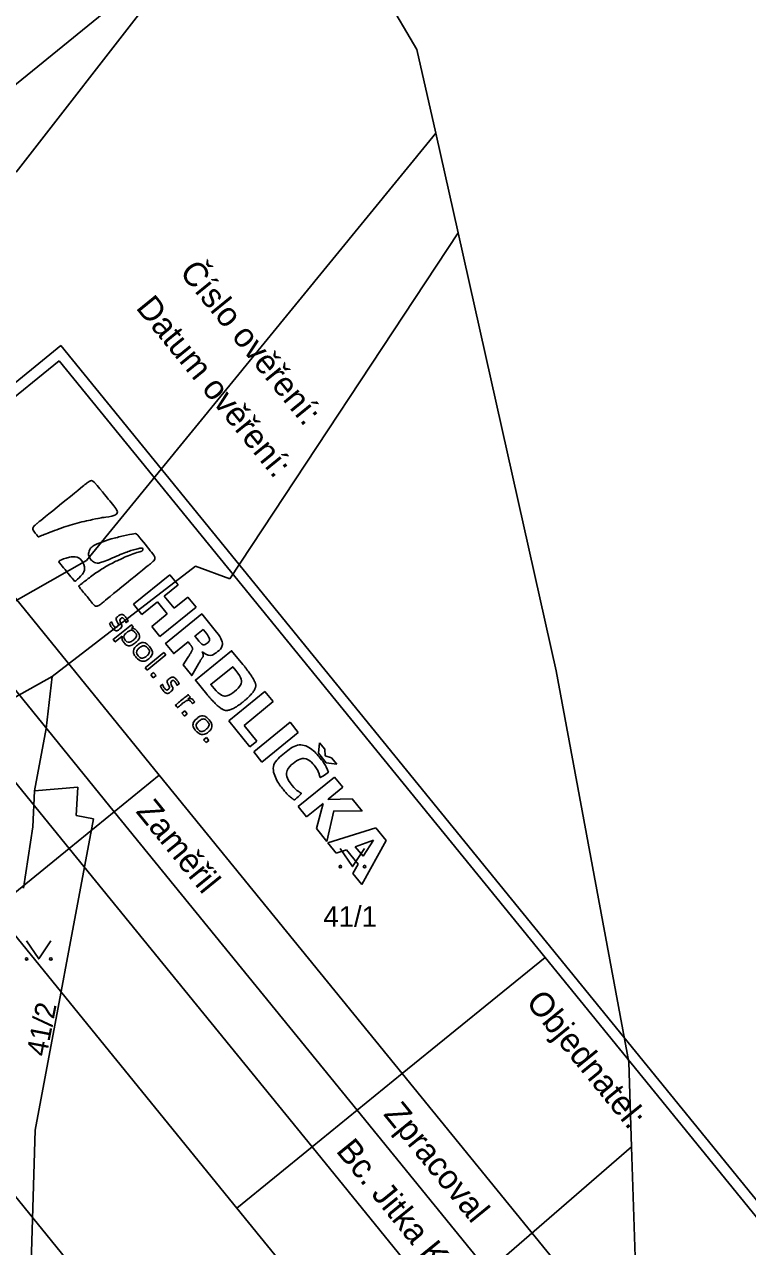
# Model space of a CAD drawing. Extents: x -866656 to -858817, y -1041816 to -1038653.
# Drawn here: x -865544.5 to -865484.8, y -1039894.7 to -1039793.7 of the extents above; entities that cross this region are included whole.
import ezdxf

# ---------------------------------------------------------------- set-up
doc = ezdxf.new("R2010")
doc.units = 0
for name, color, linetype in [('Hranice parcel', 7, 'Continuous'), ('Parcelní čísla', 7, 'Continuous'), ('tisk ramy', 7, 'Continuous'), ('Značky kultur', 7, 'Continuous')]:
    doc.layers.add(name, color=color, linetype=linetype)

msp = doc.modelspace()

# ---------------------------------------------------------------- linework, layer by layer
at = {"layer": 'Hranice parcel'}
for p, q in [((-865512.1, -1039795.77), (-865527.14, -1039770.21)), ((-865530.77, -1039787.31), (-865545.2, -1039805.9)), ((-865510.55, -1039802.69), (-865512.1, -1039795.77)), ((-865539.39, -1039838.02), (-865510.55, -1039802.69)), ((-865510.55, -1039802.69), (-865508.71, -1039810.93)), ((-865527.55, -1039839.53), (-865508.71, -1039810.93)), ((-865508.71, -1039810.93), (-865500.61, -1039847.13)), ((-865565.38, -1039852.75), (-865539.39, -1039838.02)), ((-865542.24, -1039847.6), (-865530.39, -1039838.49)), ((-865530.39, -1039838.49), (-865527.55, -1039839.53)), ((-865500.61, -1039847.13), (-865494.6, -1039879.49)), ((-865542.24, -1039847.6), (-865564.8, -1039860.27)), ((-865542.73, -1039851.89), (-865542.24, -1039847.6)), ((-865543.7, -1039857.04), (-865542.73, -1039851.89)), ((-865543.84, -1039860.04), (-865543.7, -1039857.04)), ((-865543.7, -1039857.04), (-865540.1, -1039856.75)), ((-865540.1, -1039856.75), (-865540.24, -1039859.1)), ((-865538.81, -1039859.38), (-865543.64, -1039885.09)), ((-865540.24, -1039859.1), (-865538.81, -1039859.38)), ((-865544.6, -1039865.1), (-865543.84, -1039860.04)), ((-865494.6, -1039879.49), (-865494.38, -1039886.48)), ((-865543.64, -1039885.09), (-865544.07, -1039899.49)), ((-865494.38, -1039886.48), (-865515.26, -1039904.58)), ((-865494.09, -1039895.57), (-865494.38, -1039886.48))]:
    msp.add_line(p, q, dxfattribs=at)
at = {"layer": 'tisk ramy'}
for p, q in [((-865589.44, -1039859.23), (-865541.52, -1039820.25)), ((-865541.52, -1039820.25), (-865426.83, -1039961.27)), ((-865541.65, -1039821.5), (-865553.44, -1039831.09)), ((-865501.52, -1039870.84), (-865541.65, -1039821.5)), ((-865553.44, -1039831.09), (-865533.38, -1039855.76)), ((-865557.17, -1039834.12), (-865537.1, -1039858.79)), ((-865560.89, -1039837.15), (-865540.82, -1039861.82)), ((-865532.51, -1039839.19), (-865535.5, -1039841.63)), ((-865531.83, -1039840.03), (-865532.51, -1039839.19)), ((-865532.97, -1039840.96), (-865531.83, -1039840.03)), ((-865532.16, -1039841.96), (-865532.97, -1039840.96)), ((-865531.02, -1039841.03), (-865532.16, -1039841.96)), ((-865530.33, -1039841.87), (-865531.02, -1039841.03)), ((-865535.5, -1039841.63), (-865534.82, -1039842.47)), ((-865534.82, -1039842.47), (-865533.54, -1039841.43)), ((-865533.54, -1039841.43), (-865532.73, -1039842.42)), ((-865533.33, -1039844.3), (-865530.33, -1039841.87)), ((-865532.73, -1039842.42), (-865534.01, -1039843.46)), ((-865534.01, -1039843.46), (-865533.33, -1039844.3)), ((-865533, -1039845.61), (-865534.56, -1039846.88)), ((-865534.39, -1039847.09), (-865532.83, -1039845.82)), ((-865532.83, -1039845.82), (-865533, -1039845.61)), ((-865529.84, -1039845.58), (-865529.83, -1039845.57)), ((-865534.56, -1039846.88), (-865534.39, -1039847.09)), ((-865533.85, -1039847.28), (-865534.08, -1039847.47)), ((-865533.65, -1039847.53), (-865533.85, -1039847.28)), ((-865534.08, -1039847.47), (-865533.88, -1039847.72)), ((-865533.88, -1039847.72), (-865533.65, -1039847.53)), ((-865524.66, -1039848.84), (-865527.65, -1039851.28)), ((-865523.98, -1039849.68), (-865524.66, -1039848.84)), ((-865526.38, -1039851.64), (-865523.98, -1039849.68)), ((-865577.65, -1039850.78), (-865517.45, -1039924.79)), ((-865531.28, -1039850.43), (-865531.51, -1039850.62)), ((-865531.51, -1039850.62), (-865531.31, -1039850.87)), ((-865531.31, -1039850.87), (-865531.08, -1039850.68)), ((-865531.08, -1039850.68), (-865531.28, -1039850.43)), ((-865527.65, -1039851.28), (-865525.91, -1039853.42)), ((-865525.32, -1039852.94), (-865526.38, -1039851.64)), ((-865522.58, -1039851.39), (-865525.58, -1039853.83)), ((-865524.9, -1039854.67), (-865521.9, -1039852.23)), ((-865521.9, -1039852.23), (-865522.58, -1039851.39)), ((-865529.49, -1039852.64), (-865529.72, -1039852.83)), ((-865529.72, -1039852.83), (-865529.52, -1039853.07)), ((-865529.52, -1039853.07), (-865529.29, -1039852.88)), ((-865529.29, -1039852.88), (-865529.49, -1039852.64)), ((-865525.91, -1039853.42), (-865525.32, -1039852.94)), ((-865520.16, -1039853.08), (-865520.22, -1039853.95)), ((-865519.72, -1039853.62), (-865520.16, -1039853.08)), ((-865525.58, -1039853.83), (-865524.9, -1039854.67)), ((-865520.22, -1039853.95), (-865519.59, -1039854.73)), ((-865519.67, -1039854.15), (-865519.72, -1039853.62)), ((-865519.15, -1039854.32), (-865519.67, -1039854.15)), ((-865518.71, -1039854.86), (-865519.15, -1039854.32)), ((-865519.59, -1039854.73), (-865518.71, -1039854.86)), ((-865537.1, -1039858.79), (-865533.38, -1039855.76)), ((-865533.38, -1039855.76), (-865513.31, -1039880.43)), ((-865518.9, -1039855.92), (-865521.9, -1039858.35)), ((-865518.22, -1039856.76), (-865518.9, -1039855.92)), ((-865519.44, -1039857.75), (-865518.22, -1039856.76)), ((-865521.9, -1039858.35), (-865521.22, -1039859.19)), ((-865521.22, -1039859.19), (-865519.86, -1039858.09)), ((-865519.85, -1039858.1), (-865520.41, -1039860.18)), ((-865519.86, -1039858.09), (-865519.85, -1039858.1)), ((-865517.44, -1039857.72), (-865519.44, -1039857.76)), ((-865519.44, -1039857.76), (-865519.44, -1039857.75)), ((-865516.62, -1039858.73), (-865517.44, -1039857.72)), ((-865540.82, -1039861.82), (-865537.1, -1039858.79)), ((-865537.1, -1039858.79), (-865517.03, -1039883.46)), ((-865519.54, -1039861.25), (-865518.96, -1039858.7)), ((-865518.96, -1039858.7), (-865516.62, -1039858.73)), ((-865520.41, -1039860.18), (-865519.54, -1039861.25)), ((-865515.49, -1039860.12), (-865519.46, -1039861.36)), ((-865514.65, -1039861.15), (-865515.49, -1039860.12)), ((-865519.46, -1039861.36), (-865518.76, -1039862.21)), ((-865517.2, -1039861.67), (-865515.69, -1039861.13)), ((-865516.66, -1039864.8), (-865514.65, -1039861.15)), ((-865515.69, -1039861.14), (-865516.55, -1039862.46)), ((-865515.69, -1039861.13), (-865515.69, -1039861.14)), ((-865547.03, -1039866.87), (-865540.82, -1039861.82)), ((-865540.82, -1039861.82), (-865520.76, -1039886.49)), ((-865518.76, -1039862.21), (-865517.92, -1039861.94)), ((-865517.92, -1039861.94), (-865516.96, -1039863.12)), ((-865516.55, -1039862.46), (-865517.2, -1039861.67)), ((-865516.96, -1039863.12), (-865517.41, -1039863.88)), ((-865517.41, -1039863.88), (-865516.66, -1039864.8)), ((-865547.03, -1039866.87), (-865526.97, -1039891.54)), ((-865501.52, -1039870.84), (-865513.31, -1039880.43)), ((-865461.39, -1039920.18), (-865501.52, -1039870.84)), ((-865513.31, -1039880.43), (-865517.03, -1039883.46)), ((-865517.03, -1039883.46), (-865513.31, -1039880.43)), ((-865513.31, -1039880.43), (-865493.24, -1039905.1)), ((-865517.03, -1039883.46), (-865520.76, -1039886.49)), ((-865517.03, -1039883.46), (-865496.97, -1039908.13)), ((-865520.76, -1039886.49), (-865526.97, -1039891.54)), ((-865520.76, -1039886.49), (-865500.69, -1039911.16)), ((-865526.97, -1039891.54), (-865506.9, -1039916.21))]:
    msp.add_line(p, q, dxfattribs=at)
for points in [[(-866254.59, -1039041.47), (-865601.5, -1039844.41), (-865386.61, -1039669.62), (-866039.7, -1038866.69)], [(-866039.7, -1038866.69), (-865386.61, -1039669.62), (-865601.5, -1039844.41), (-866254.59, -1039041.47)]]:
    msp.add_lwpolyline(points, close=True, dxfattribs=at)
for points in [[(-865528.66, -1039843.93), (-865529.87, -1039842.43), (-865532.87, -1039844.87), (-865532.19, -1039845.71), (-865531, -1039844.74), (-865530.86, -1039844.92)], [(-865535.68, -1039843.64), (-865535.68, -1039843.64), (-865535.53, -1039843.51), (-865535.69, -1039843.32), (-865537.19, -1039844.54), (-865537.02, -1039844.74), (-865536.44, -1039844.27), (-865536.44, -1039844.27)], [(-865530.26, -1039844.5), (-865530.44, -1039844.28), (-865529.76, -1039843.73), (-865529.58, -1039843.95)], [(-865531.02, -1039846.03), (-865531.41, -1039846.65), (-865530.7, -1039847.53), (-865530.14, -1039846.56)], [(-865526.47, -1039846.61), (-865527.41, -1039845.47), (-865530.4, -1039847.9), (-865529.47, -1039849.05)], [(-865528.86, -1039848.58), (-865529.13, -1039848.26), (-865527.32, -1039846.79), (-865527.05, -1039847.11)]]:
    msp.add_lwpolyline(points, dxfattribs=at)
for points, degree in [([(-865538.52, -1039831.8), (-865538.85, -1039831.4), (-865539.07, -1039831.37), (-865539.45, -1039831.68), (-865539.45, -1039831.68), (-865543.46, -1039834.93), (-865543.46, -1039834.93), (-865543.83, -1039835.24), (-865543.85, -1039835.47), (-865543.53, -1039835.87), (-865543.53, -1039835.87), (-865543.38, -1039836.06), (-865543.38, -1039836.06), (-865541.84, -1039835.45), (-865540.38, -1039834.95), (-865538.75, -1039834.6), (-865538.06, -1039834.45), (-865538.04, -1039834.47), (-865536.53, -1039834.25), (-865537.19, -1039833.43), (-865537.86, -1039832.61), (-865538.52, -1039831.8)], 3), ([(-865534.02, -1039837.33), (-865534.02, -1039837.33), (-865535.3, -1039835.76), (-865535.3, -1039835.76), (-865536.34, -1039835.98), (-865537.36, -1039836.21), (-865538.34, -1039836.58), (-865538.58, -1039836.67), (-865538.8, -1039836.76), (-865538.96, -1039836.91), (-865539.06, -1039836.99), (-865539.14, -1039837.1), (-865539.18, -1039837.24), (-865539.25, -1039837.45), (-865539.24, -1039837.56), (-865539.14, -1039837.76), (-865539.06, -1039837.92), (-865538.95, -1039838.03), (-865538.83, -1039838.11), (-865538.64, -1039838.23), (-865538.41, -1039838.24), (-865538.24, -1039838.19), (-865537.56, -1039837.96), (-865536.93, -1039837.65), (-865536.27, -1039837.4), (-865535.85, -1039837.23), (-865535.37, -1039837.08), (-865534.95, -1039837), (-865534.73, -1039836.95), (-865534.71, -1039837.2), (-865534.94, -1039837.27), (-865535.53, -1039837.44), (-865536.11, -1039837.68), (-865536.67, -1039837.94), (-865537.7, -1039838.43), (-865538.62, -1039839.03), (-865539.53, -1039839.72), (-865539.71, -1039839.86), (-865539.88, -1039840), (-865540.05, -1039840.14), (-865540.05, -1039840.14), (-865539.03, -1039841.4), (-865539.03, -1039841.4), (-865538.71, -1039841.8), (-865538.47, -1039841.83), (-865538.1, -1039841.52), (-865538.1, -1039841.52), (-865534.1, -1039838.26), (-865534.1, -1039838.26), (-865533.72, -1039837.96), (-865533.7, -1039837.72), (-865534.02, -1039837.33)], 3), ([(-865539.62, -1039838.34), (-865539.87, -1039837.64), (-865540.95, -1039837.68), (-865541.72, -1039838.09), (-865541.72, -1039838.09), (-865540.36, -1039839.76), (-865540.36, -1039839.76), (-865539.93, -1039839.37), (-865539.44, -1039838.86), (-865539.62, -1039838.34)], 3), ([(-865536.55, -1039842.8), (-865536.47, -1039842.73), (-865536.35, -1039842.78), (-865536.26, -1039842.89), (-865536.22, -1039842.94), (-865536.15, -1039843.08), (-865536.14, -1039843.15), (-865536.14, -1039843.15), (-865535.96, -1039843.03), (-865535.96, -1039843.03), (-865536, -1039842.93), (-865536.04, -1039842.83), (-865536.12, -1039842.74), (-865536.3, -1039842.52), (-865536.55, -1039842.43), (-865536.77, -1039842.61), (-865537.07, -1039842.85), (-865536.66, -1039843.32), (-865536.85, -1039843.48), (-865536.97, -1039843.57), (-865537.1, -1039843.49), (-865537.17, -1039843.39), (-865537.22, -1039843.33), (-865537.29, -1039843.2), (-865537.31, -1039843.08), (-865537.31, -1039843.08), (-865537.49, -1039843.21), (-865537.49, -1039843.21), (-865537.46, -1039843.34), (-865537.39, -1039843.46), (-865537.3, -1039843.56), (-865537.14, -1039843.76), (-865536.88, -1039843.87), (-865536.65, -1039843.68), (-865536.31, -1039843.41), (-865536.77, -1039842.97), (-865536.55, -1039842.8)], 3), ([(-865536.44, -1039844.27), (-865536.48, -1039844.41), (-865536.47, -1039844.59), (-865536.31, -1039844.78), (-865536.03, -1039845.12), (-865535.63, -1039845.03), (-865535.34, -1039844.8), (-865535.06, -1039844.56), (-865534.93, -1039844.2), (-865535.2, -1039843.88)], 3), ([(-865536.19, -1039844.61), (-865536.38, -1039844.37), (-865536.24, -1039844.1), (-865536.06, -1039843.96), (-865535.86, -1039843.8), (-865535.57, -1039843.74), (-865535.39, -1039843.96), (-865535.21, -1039844.19), (-865535.34, -1039844.44), (-865535.53, -1039844.59), (-865535.7, -1039844.73), (-865536.01, -1039844.83), (-865536.19, -1039844.61)], 3), ([(-865535.2, -1039843.88), (-865535.36, -1039843.68), (-865535.56, -1039843.63), (-865535.68, -1039843.64)], 2), ([(-865529.58, -1039843.95), (-865529.32, -1039844.27), (-865529.13, -1039844.61), (-865529.41, -1039844.84), (-865529.75, -1039845.11), (-865530.04, -1039844.78), (-865530.26, -1039844.5)], 3), ([(-865529.83, -1039845.57), (-865529.41, -1039845.9), (-865528.98, -1039845.88), (-865528.58, -1039845.56), (-865528.07, -1039845.14), (-865528.2, -1039844.49), (-865528.66, -1039843.93)], 3), ([(-865534.18, -1039845.13), (-865534.46, -1039844.79), (-865534.87, -1039844.75), (-865535.2, -1039845.01), (-865535.5, -1039845.26), (-865535.56, -1039845.7), (-865535.29, -1039846.03), (-865535.25, -1039846.08), (-865535.21, -1039846.12), (-865535.17, -1039846.15)], 3), ([(-865535.13, -1039845.9), (-865535.33, -1039845.66), (-865535.21, -1039845.38), (-865535.02, -1039845.23), (-865534.82, -1039845.07), (-865534.52, -1039845.04), (-865534.34, -1039845.26), (-865534.16, -1039845.48), (-865534.25, -1039845.77), (-865534.45, -1039845.93), (-865534.64, -1039846.08), (-865534.94, -1039846.14), (-865535.13, -1039845.9)], 3), ([(-865535.17, -1039846.15), (-865534.9, -1039846.37), (-865534.53, -1039846.36), (-865534.27, -1039846.15), (-865533.95, -1039845.89), (-865533.9, -1039845.47), (-865534.18, -1039845.13)], 3), ([(-865530.86, -1039844.92), (-865530.61, -1039845.23), (-865530.65, -1039845.44), (-865531.02, -1039846.03)], 2), ([(-865530.14, -1039846.56), (-865529.9, -1039846.11), (-865529.69, -1039845.9), (-865529.84, -1039845.58)], 2), ([(-865527.05, -1039847.11), (-865526.55, -1039847.73), (-865526.56, -1039848.34), (-865527.16, -1039848.83), (-865527.76, -1039849.31), (-865528.35, -1039849.21), (-865528.86, -1039848.58)], 3), ([(-865526.44, -1039849.68), (-865525.28, -1039848.74), (-865525.58, -1039847.71), (-865526.47, -1039846.61)], 2), ([(-865532.34, -1039847.97), (-865532.25, -1039847.9), (-865532.14, -1039847.96), (-865532.05, -1039848.07), (-865532.01, -1039848.12), (-865531.94, -1039848.26), (-865531.93, -1039848.33), (-865531.93, -1039848.33), (-865531.74, -1039848.21), (-865531.74, -1039848.21), (-865531.79, -1039848.11), (-865531.83, -1039848.01), (-865531.91, -1039847.92), (-865532.09, -1039847.7), (-865532.34, -1039847.61), (-865532.56, -1039847.79), (-865532.86, -1039848.03), (-865532.45, -1039848.5), (-865532.64, -1039848.66), (-865532.75, -1039848.75), (-865532.89, -1039848.66), (-865532.96, -1039848.57), (-865533.01, -1039848.51), (-865533.08, -1039848.38), (-865533.1, -1039848.25), (-865533.1, -1039848.25), (-865533.28, -1039848.38), (-865533.28, -1039848.38), (-865533.25, -1039848.52), (-865533.17, -1039848.63), (-865533.09, -1039848.74), (-865532.93, -1039848.94), (-865532.67, -1039849.04), (-865532.44, -1039848.86), (-865532.1, -1039848.58), (-865532.56, -1039848.15), (-865532.34, -1039847.97)], 3), ([(-865530.99, -1039849.43), (-865530.99, -1039849.43), (-865531, -1039849.43), (-865531, -1039849.43), (-865531, -1039849.43), (-865530.83, -1039849.3), (-865530.83, -1039849.3), (-865530.83, -1039849.3), (-865530.99, -1039849.1), (-865530.99, -1039849.1), (-865530.99, -1039849.1), (-865532.05, -1039849.97), (-865532.05, -1039849.97), (-865532.05, -1039849.97), (-865531.88, -1039850.17), (-865531.88, -1039850.17), (-865531.88, -1039850.17), (-865531.4, -1039849.78), (-865531.4, -1039849.78), (-865531.13, -1039849.56), (-865530.87, -1039849.55), (-865530.72, -1039849.73), (-865530.69, -1039849.77), (-865530.66, -1039849.81), (-865530.64, -1039849.86), (-865530.64, -1039849.86), (-865530.47, -1039849.72), (-865530.47, -1039849.72), (-865530.5, -1039849.67), (-865530.52, -1039849.63), (-865530.57, -1039849.57), (-865530.66, -1039849.45), (-865530.84, -1039849.4), (-865530.99, -1039849.43)], 3), ([(-865529.47, -1039849.05), (-865528.59, -1039850.12), (-865527.56, -1039850.6), (-865526.44, -1039849.68)], 2), ([(-865529.25, -1039851.18), (-865529.53, -1039850.84), (-865529.95, -1039850.8), (-865530.27, -1039851.07), (-865530.58, -1039851.31), (-865530.64, -1039851.75), (-865530.37, -1039852.09), (-865530.33, -1039852.13), (-865530.29, -1039852.17), (-865530.24, -1039852.21)], 3), ([(-865530.21, -1039851.96), (-865530.41, -1039851.71), (-865530.28, -1039851.44), (-865530.09, -1039851.28), (-865529.89, -1039851.12), (-865529.59, -1039851.09), (-865529.41, -1039851.31), (-865529.23, -1039851.53), (-865529.33, -1039851.82), (-865529.53, -1039851.98), (-865529.72, -1039852.14), (-865530.01, -1039852.2), (-865530.21, -1039851.96)], 3), ([(-865530.24, -1039852.21), (-865529.98, -1039852.42), (-865529.61, -1039852.41), (-865529.35, -1039852.2), (-865529.03, -1039851.94), (-865528.98, -1039851.52), (-865529.25, -1039851.18)], 3), ([(-865522.42, -1039856.61), (-865522.92, -1039856), (-865522.92, -1039855.27), (-865522.33, -1039854.79), (-865521.77, -1039854.34), (-865521.04, -1039854.39), (-865520.56, -1039854.99), (-865520.32, -1039855.28), (-865520.18, -1039855.6), (-865520.1, -1039855.98), (-865520.1, -1039855.98), (-865519.4, -1039855.52), (-865519.4, -1039855.52), (-865519.56, -1039855.15), (-865519.74, -1039854.78), (-865520, -1039854.46), (-865520.85, -1039853.43), (-865521.99, -1039853.08), (-865523.03, -1039853.93), (-865524.17, -1039854.85), (-865523.78, -1039856.15), (-865523.1, -1039856.99), (-865522.75, -1039857.42), (-865522.47, -1039857.63), (-865522.22, -1039857.82), (-865522.22, -1039857.82), (-865521.62, -1039857.27), (-865521.62, -1039857.27), (-865521.89, -1039857.11), (-865522.19, -1039856.89), (-865522.42, -1039856.61)], 3)]:
    msp.add_open_spline(points, degree=degree, dxfattribs=at)
at = {"layer": 'Značky kultur'}
for points in [[(-865518.43, -1039861.81), (-865517.43, -1039863.31), (-865516.43, -1039861.81)], [(-865544.34, -1039869.45), (-865543.34, -1039870.95), (-865542.34, -1039869.45)]]:
    msp.add_lwpolyline(points, dxfattribs=at)
for centre in [(-865518.43, -1039863.31), (-865516.43, -1039863.31), (-865544.34, -1039870.95), (-865542.34, -1039870.95)]:
    msp.add_circle(centre, 0.1, dxfattribs=at)

# ---------------------------------------------------------------- texts
at = {"layer": 'Parcelní čísla'}
msp.add_text('41/1', height=1.7, dxfattribs=at).set_placement((-865519.83, -1039868.29))
msp.add_text('41/2', height=1.7, rotation=79, dxfattribs=at).set_placement((-865542.7, -1039879.08))
at = {"layer": 'tisk ramy'}
for s, p in [('Číslo ověření:', (-865531.78, -1039814.21)), ('Datum ověření:', (-865535.38, -1039817.14)), ('Zaměřil', (-865535.38, -1039858.78)), ('Objednatel:', (-865503.17, -1039874.55)), ('Zpracoval', (-865514.93, -1039883.8)), ('Bc. Jitka Kubenová', (-865518.85, -1039886.84))]:
    msp.add_text(s, height=2, rotation=309.124, dxfattribs=at).set_placement(p)

doc.saveas('drawing.dxf')
